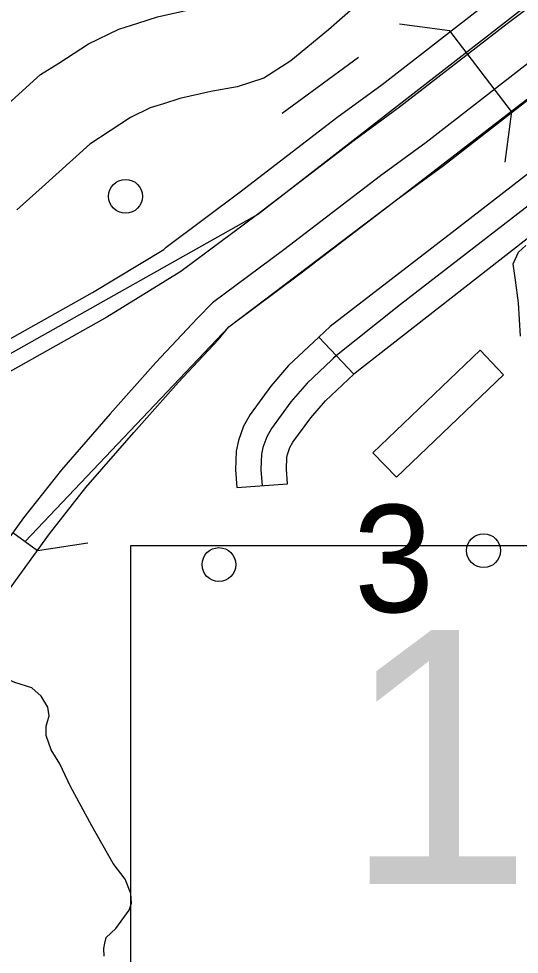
# Model space of a CAD drawing. Extents: x 22866 to 28196, y 1324810 to 1328105.
# Drawn here: x 25304.9 to 25340.4, y 1326082.2 to 1326148.5 of the extents above; entities that cross this region are included whole.
import ezdxf

# ---------------------------------------------------------------- set-up
doc = ezdxf.new("R2010")
doc.units = 0
for name, color, linetype in [('Default', 7, 'Continuous'), ('Level 10', 7, 'Continuous'), ('Level 19', 7, 'Continuous'), ('Level 31', 7, 'Continuous'), ('Level 35', 7, 'Continuous'), ('Level 39', 7, 'Continuous'), ('Level 45', 7, 'Continuous'), ('Level 56', 7, 'Continuous')]:
    doc.layers.add(name, color=color, linetype=linetype)

msp = doc.modelspace()

# ---------------------------------------------------------------- linework, layer by layer
at = {"layer": 'Default'}
for p, q in [((25331.771, 1326135.768), (25468.888, 1326241.806)), ((25321.823, 1326134.656), (25403.966, 1326198.562)), ((25319.795, 1326126.707), (25331.771, 1326135.768)), ((25294.91, 1326119.534), (25321.823, 1326134.656)), ((25305.375, 1326111.49), (25319.795, 1326126.707))]:
    msp.add_line(p, q, dxfattribs=at)
msp.add_lwpolyline([(25312.848, 1326111.217), (25342.848, 1326111.217), (25342.848, 1326081.217), (25312.848, 1326081.217)], close=True, dxfattribs=at)
msp.add_lwpolyline([(25312.848, 1326111.217), (25342.848, 1326111.217), (25342.848, 1326081.217), (25312.848, 1326081.217)], close=True, dxfattribs=at)
at = {"layer": 'Level 10'}
for points in [[(25334.821, 1326155.991), (25333.276, 1326154.02), (25331.643, 1326152.27), (25329.771, 1326150.32), (25326.873, 1326147.747), (25324.186, 1326145.564), (25322.277, 1326144.336)], [(25306.454, 1326144.591), (25307.749, 1326145.388), (25309.862, 1326146.767), (25312.011, 1326147.809), (25313.35, 1326148.23), (25314.749, 1326148.68), (25319.914, 1326149.826)], [(25266.626, 1326121.021), (25268.137, 1326121.619), (25270.541, 1326122.747), (25273.05, 1326123.908), (25275.364, 1326125.029), (25279.673, 1326127.094), (25283.441, 1326128.799), (25285.566, 1326129.736), (25287.501, 1326130.566), (25289.533, 1326131.456), (25292.253, 1326132.902), (25294.124, 1326133.875), (25295.873, 1326134.917), (25298.474, 1326137.233), (25300.698, 1326139.389), (25302.574, 1326141.058), (25306.454, 1326144.591)], [(25322.277, 1326144.336), (25320.401, 1326143.71), (25318.527, 1326143.371), (25316.321, 1326142.882), (25315.169, 1326142.511), (25314.232, 1326142.217), (25312.824, 1326141.534), (25309.947, 1326139.656)], [(25309.947, 1326139.656), (25306.588, 1326136.598), (25304.783, 1326134.991)]]:
    msp.add_lwpolyline(points, dxfattribs=at)
at = {"layer": 'Level 19'}
for points in [[(25315.368, 1326132.341), (25320.594, 1326136.284), (25327.455, 1326141.533), (25330.672, 1326143.89), (25338.281, 1326149.801), (25345.88, 1326155.526), (25346.154, 1326155.75)], [(25347.447, 1326154.172), (25347.141, 1326153.921), (25339.52, 1326148.18), (25331.9, 1326142.261), (25328.677, 1326139.9), (25321.823, 1326134.656), (25316.507, 1326130.694), (25316.423, 1326130.645)], [(25349.424, 1326151.758), (25349.069, 1326151.466), (25341.417, 1326145.702), (25333.78, 1326139.769), (25330.548, 1326137.402), (25323.704, 1326132.165), (25318.649, 1326128.398)], [(25319.795, 1326126.707), (25324.933, 1326130.537), (25331.771, 1326135.768), (25335.009, 1326138.14), (25342.656, 1326144.081), (25350.33, 1326149.862), (25350.717, 1326150.179)], [(25302.722, 1326124.981), (25310.146, 1326129.149), (25315.186, 1326132.184), (25315.368, 1326132.341)], [(25316.473, 1326130.681), (25316.401, 1326130.628), (25311.162, 1326127.379), (25303.72, 1326123.202)], [(25318.649, 1326128.398), (25317.58, 1326127.327), (25314.628, 1326124.174), (25311.4, 1326120.55), (25307.937, 1326116.57), (25305.264, 1326113.162), (25301.052, 1326107.37), (25298.139, 1326103.154), (25294.203, 1326097.427)], [(25295.835, 1326096.201), (25300.062, 1326102.154), (25302.948, 1326106.33), (25307.096, 1326112.034), (25309.671, 1326115.319), (25313.061, 1326119.213), (25316.245, 1326122.789), (25319.053, 1326125.788), (25319.795, 1326126.707)]]:
    msp.add_lwpolyline(points, dxfattribs=at)
at = {"layer": 'Level 31'}
msp.add_line((25328.654, 1326123.359), (25326.187, 1326125.982), dxfattribs=at)
for points in [[(25345.78, 1326141.041), (25341.265, 1326137.753), (25335.613, 1326133.391)], [(25347.899, 1326138.13), (25343.425, 1326134.872), (25328.654, 1326123.359)], [(25335.613, 1326133.391), (25326.975, 1326126.723), (25326.187, 1326125.982)], [(25326.187, 1326125.982), (25324.039, 1326123.961), (25322.782, 1326122.498), (25321.309, 1326120.482), (25320.847, 1326119.667), (25320.482, 1326118.639), (25320.323, 1326117.906), (25320.274, 1326116.566), (25320.363, 1326115.32)], [(25320.363, 1326115.32), (25323.954, 1326115.576), (25323.879, 1326116.628), (25323.91, 1326117.456), (25323.952, 1326117.652), (25324.134, 1326118.165), (25324.339, 1326118.525), (25325.606, 1326120.259), (25326.645, 1326121.469), (25328.654, 1326123.359)]]:
    msp.add_lwpolyline(points, dxfattribs=at)
at = {"layer": 'Level 35'}
for points in [[(25340.47, 1326126.042), (25340.313, 1326128.397), (25340.104, 1326130.019), (25339.947, 1326131.17), (25340.313, 1326132.007), (25340.836, 1326132.478)], [(25307.834, 1326095.742), (25307.207, 1326096.729), (25306.867, 1326097.749), (25306.867, 1326098.403), (25307.076, 1326099.136), (25306.971, 1326099.764), (25306.501, 1326100.522), (25305.847, 1326101.124), (25304.645, 1326101.49), (25303.835, 1326101.857), (25303.26, 1326102.485), (25303.103, 1326103.27), (25303.024, 1326104.054)], [(25311.807, 1326084.069), (25312.748, 1326085.356), (25312.905, 1326085.853), (25312.852, 1326086.559), (25312.46, 1326087.553), (25311.598, 1326088.678), (25310.108, 1326091.347), (25308.592, 1326094.12), (25307.834, 1326095.742)], [(25310.97, 1326082.106), (25310.944, 1326082.656), (25311.023, 1326083.022), (25311.101, 1326083.441), (25311.807, 1326084.069)]]:
    msp.add_lwpolyline(points, dxfattribs=at)
at = {"layer": 'Level 39'}
for p, q in [((25335.454, 1326147.673), (25331.885, 1326148.147)), ((25339.831, 1326141.954), (25335.454, 1326147.673)), ((25339.831, 1326141.954), (25339.357, 1326138.385)), ((25304.496, 1326112.132), (25306.254, 1326110.848)), ((25306.254, 1326110.848), (25309.824, 1326111.404))]:
    msp.add_line(p, q, dxfattribs=at)
at = {"layer": 'Level 45'}
for points in [[(25359.636, 1326150.552), (25355.042, 1326146.136), (25351.696, 1326143.158), (25347.987, 1326140.421), (25342.345, 1326136.312), (25331.955, 1326128.292), (25327.194, 1326124.48)], [(25327.518, 1326124.762), (25325.342, 1326122.715), (25324.194, 1326121.379), (25322.824, 1326119.504), (25322.491, 1326118.916), (25322.217, 1326118.146), (25322.116, 1326117.681), (25322.076, 1326116.597), (25322.158, 1326115.448)]]:
    msp.add_lwpolyline(points, dxfattribs=at)
at = {"layer": 'Level 56'}
msp.add_lwpolyline([(25323.581, 1326141.846), (25328.982, 1326145.826)], dxfattribs=at)
msp.add_lwpolyline([(25337.605, 1326125.041), (25339.263, 1326123.305), (25331.67, 1326116.05), (25330.012, 1326117.786)], close=True, dxfattribs=at)
for centre in [(25312.485, 1326135.953), (25337.85, 1326110.844), (25319.102, 1326109.856)]:
    msp.add_circle(centre, 1.2, dxfattribs=at)

# ---------------------------------------------------------------- texts
at = {"layer": 'Default'}
msp.add_text('1', height=18, dxfattribs=at).set_placement((25327.937, 1326087.228))
at = {"layer": 'Level 56'}
msp.add_text('3', height=7.605, rotation=1.50891, dxfattribs=at).set_placement((25328.735, 1326106.414))

doc.saveas('drawing.dxf')
